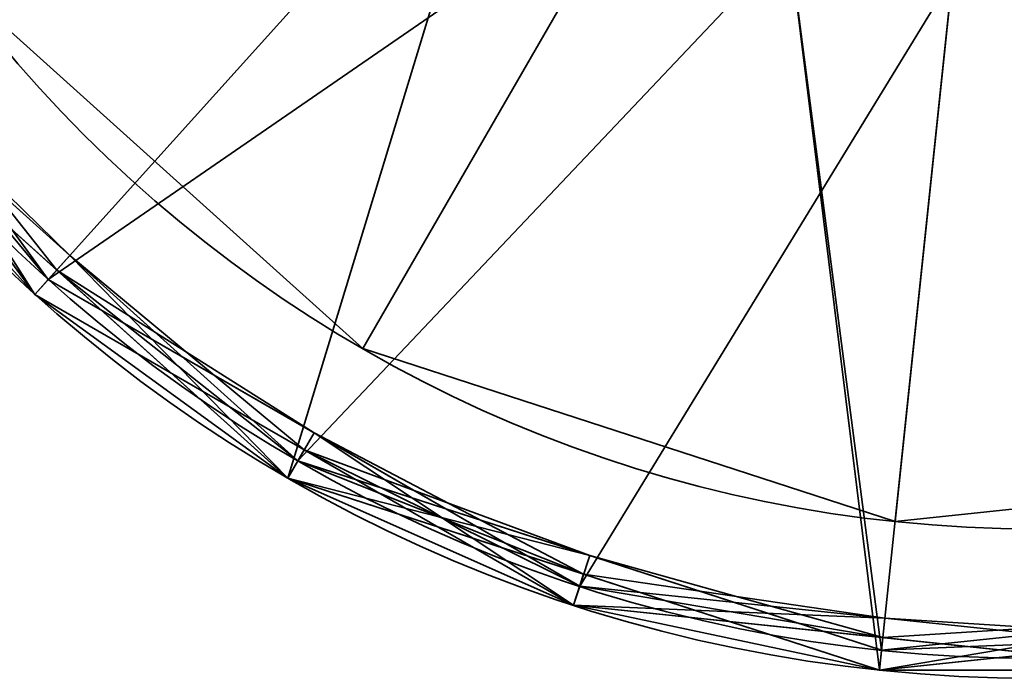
# Model space of a CAD drawing. Header units: millimetres. Extents: x -603 to 3703, y -115 to 193.
# Tile 586 of 656: x 3525.9 to 3530.84, y -50.41 to -47.11. Entities that reach past the tile are written whole.
import ezdxf

# ---------------------------------------------------------------- set-up
doc = ezdxf.new("R2010")
doc.units = ezdxf.units.MM
doc.layers.add('151', color=7, linetype='Continuous', true_color=0xffffff)

# ---------------------------------------------------------------- blocks, each defined once
blk = doc.blocks.new('UG_SURFACE_138')
at = {"layer": '151', "color": 253, "linetype": 'Continuous', "lineweight": 35}
for points in [[(3527.6251, -48.7587, 302.5), (3525.5392, -46.8806, 302.5), (3527.7638, -45.2642, 302.5), (3529, -46.3771, 302.5)], [(3529, -46.3771, 303), (3527.7638, -45.2642, 303), (3525.5392, -46.8806, 303), (3527.6251, -48.7587, 303)], [(3529, -46.3771, 302.5), (3530.582, -46.8911, 302.5), (3530.2944, -49.626, 302.5), (3527.6251, -48.7587, 302.5)], [(3527.6251, -48.7587, 303), (3530.2944, -49.626, 303), (3530.582, -46.8911, 303), (3529, -46.3771, 303)], [(3530.582, -46.8911, 302.5), (3532.2361, -46.7172, 302.5), (3533.0858, -49.3326, 302.5), (3530.2944, -49.626, 302.5)], [(3530.2944, -49.626, 303), (3533.0858, -49.3326, 303), (3532.2361, -46.7172, 303), (3530.582, -46.8911, 303)], [(3525.5392, -46.8806, 303), (3525.5392, -46.8806, 302.5), (3527.6251, -48.7587, 302.5), (3527.6251, -48.7587, 303)], [(3527.6251, -48.7587, 303), (3527.6251, -48.7587, 302.5), (3530.2944, -49.626, 302.5), (3530.2944, -49.626, 303)], [(3530.2944, -49.626, 303), (3530.2944, -49.626, 302.5), (3533.0858, -49.3326, 302.5), (3533.0858, -49.3326, 303)]]:
    blk.add_3dface(points, dxfattribs=at)
blk = doc.blocks.new('UG_SURFACE_139')
at = {"layer": '151', "color": 253, "linetype": 'Continuous', "lineweight": 35}
for points in [[(3527.6251, -48.7587, 350.5), (3525.5392, -46.8806, 350.5), (3527.7638, -45.2642, 350.5), (3529, -46.3771, 350.5)], [(3529, -46.3771, 351), (3527.7638, -45.2642, 351), (3525.5392, -46.8806, 351), (3527.6251, -48.7587, 351)], [(3529, -46.3771, 350.5), (3530.582, -46.8911, 350.5), (3530.2944, -49.626, 350.5), (3527.6251, -48.7587, 350.5)], [(3527.6251, -48.7587, 351), (3530.2944, -49.626, 351), (3530.582, -46.8911, 351), (3529, -46.3771, 351)], [(3530.582, -46.8911, 350.5), (3532.2361, -46.7172, 350.5), (3533.0858, -49.3326, 350.5), (3530.2944, -49.626, 350.5)], [(3530.2944, -49.626, 351), (3533.0858, -49.3326, 351), (3532.2361, -46.7172, 351), (3530.582, -46.8911, 351)], [(3525.5392, -46.8806, 351), (3525.5392, -46.8806, 350.5), (3527.6251, -48.7587, 350.5), (3527.6251, -48.7587, 351)], [(3527.6251, -48.7587, 351), (3527.6251, -48.7587, 350.5), (3530.2944, -49.626, 350.5), (3530.2944, -49.626, 351)], [(3530.2944, -49.626, 351), (3530.2944, -49.626, 350.5), (3533.0858, -49.3326, 350.5), (3533.0858, -49.3326, 351)]]:
    blk.add_3dface(points, dxfattribs=at)
blk = doc.blocks.new('UG_SURFACE_140')
at = {"layer": '151', "color": 252, "linetype": 'Continuous', "lineweight": 35}
for points in [[(3524.9324, -47.3214, 303), (3523.664, -44.4723, 303), (3527, -42.913, 303), (3527.3459, -44.54, 303)], [(3527.3459, -44.54, 350.5), (3527, -42.913, 350.5), (3523.664, -44.4723, 350.5), (3524.9324, -47.3214, 350.5)], [(3527.3459, -44.54, 303), (3528.3234, -45.8856, 303), (3524.9324, -47.3214, 303)], [(3524.9324, -47.3214, 350.5), (3528.3234, -45.8856, 350.5), (3527.3459, -44.54, 350.5)], [(3527.2501, -49.4082, 303), (3524.9324, -47.3214, 303), (3528.3234, -45.8856, 303)], [(3528.3234, -45.8856, 350.5), (3524.9324, -47.3214, 350.5), (3527.2501, -49.4082, 350.5)], [(3528.3234, -45.8856, 303), (3529.7639, -46.7172, 303), (3530.216, -50.3719, 303), (3527.2501, -49.4082, 303)], [(3527.2501, -49.4082, 350.5), (3530.216, -50.3719, 350.5), (3529.7639, -46.7172, 350.5), (3528.3234, -45.8856, 350.5)], [(3533.3176, -50.0459, 303), (3530.216, -50.3719, 303), (3529.7639, -46.7172, 303), (3531.4181, -46.8911, 303)], [(3531.4181, -46.8911, 350.5), (3529.7639, -46.7172, 350.5), (3530.216, -50.3719, 350.5), (3533.3176, -50.0459, 350.5)], [(3524.9324, -47.3214, 350.5), (3524.9324, -47.3214, 303), (3527.2501, -49.4082, 303), (3527.2501, -49.4082, 350.5)], [(3527.2501, -49.4082, 350.5), (3527.2501, -49.4082, 303), (3530.216, -50.3719, 303), (3530.216, -50.3719, 350.5)], [(3530.216, -50.3719, 350.5), (3530.216, -50.3719, 303), (3533.3176, -50.0459, 303), (3533.3176, -50.0459, 350.5)]]:
    blk.add_3dface(points, dxfattribs=at)
blk = doc.blocks.new('UG_SURFACE_141')
at = {"layer": '151', "color": 252, "linetype": 'Continuous', "lineweight": 35}
for points in [[(3526.0484, -48.4123, 276.5), (3524.2398, -45.9229, 276.5), (3523.6001, -42.913, 276.5), (3530.9999, -42.913, 276.5)], [(3530.9999, -42.913, 377), (3523.7617, -44.4516, 377), (3525.0132, -47.2626, 377)], [(3525.0132, -47.2626, 377), (3527.2999, -49.3216, 377), (3530.2265, -50.2725, 377), (3530.9999, -42.913, 377)], [(3531.7736, -50.2725, 276.5), (3528.7132, -49.9508, 276.5), (3526.0484, -48.4123, 276.5), (3530.9999, -42.913, 276.5)], [(3530.2265, -50.2725, 377), (3533.2868, -49.9508, 377), (3535.9516, -48.4123, 377), (3530.9999, -42.913, 377)], [(3523.7617, -44.4516, 302.5), (3525.0132, -47.2626, 302.5), (3527.3459, -44.54, 302.5)], [(3525.0132, -47.2626, 302.5), (3528.3234, -45.8856, 302.5), (3527.3459, -44.54, 302.5)], [(3526.0484, -48.4123, 351), (3524.2398, -45.9229, 351), (3527.7638, -45.2642, 351), (3529, -46.3771, 351)], [(3529.7639, -46.7172, 302.5), (3528.3234, -45.8856, 302.5), (3525.0132, -47.2626, 302.5), (3527.2999, -49.3216, 302.5)], [(3525.0649, -47.2251, 351.1), (3524.1485, -45.9635, 351.1), (3524.2398, -45.9229, 351), (3526.0484, -48.4123, 351)], [(3525.9814, -48.4866, 280.6), (3524.1485, -45.9635, 280.6), (3524.2398, -45.9229, 280.5), (3525.1441, -47.1676, 280.5)], [(3525.9814, -48.4866, 276.6), (3524.1485, -45.9635, 276.6), (3524.2398, -45.9229, 276.5), (3526.0484, -48.4123, 276.5)], [(3524.9324, -47.3214, 302.4), (3524.1485, -45.9635, 280.6), (3525.9814, -48.4866, 280.6)], [(3524.1485, -45.9635, 276.6), (3525.9814, -48.4866, 276.6), (3524.9324, -47.3214, 280.4)], [(3529, -46.3771, 351), (3530.582, -46.8911, 351), (3528.7132, -49.9508, 351), (3526.0484, -48.4123, 351)], [(3527.2999, -49.3216, 302.5), (3530.2265, -50.2725, 302.5), (3529.7639, -46.7172, 302.5)], [(3530.582, -46.8911, 351), (3532.2361, -46.7172, 351), (3531.7736, -50.2725, 351), (3528.7132, -49.9508, 351)], [(3531.4181, -46.8911, 302.5), (3529.7639, -46.7172, 302.5), (3530.2265, -50.2725, 302.5), (3533.2868, -49.9508, 302.5)], [(3525.1441, -47.1676, 280.5), (3524.9324, -47.3214, 280.4), (3526.0911, -48.3648, 280.4)], [(3525.1441, -47.1676, 280.5), (3526.0484, -48.4123, 280.5), (3525.9814, -48.4866, 280.6)], [(3526.0911, -48.3648, 280.4), (3526.0484, -48.4123, 280.5), (3525.1441, -47.1676, 280.5)], [(3524.9324, -47.3214, 372.9), (3525.0649, -47.2251, 351.1), (3525.9814, -48.4866, 351.1)], [(3524.9324, -47.3214, 376.9), (3525.0649, -47.2251, 373.1), (3525.9814, -48.4866, 373.1)], [(3525.0649, -47.2251, 373.1), (3525.0132, -47.2626, 373), (3526.1567, -48.2921, 373)], [(3526.0484, -48.4123, 351), (3525.9814, -48.4866, 351.1), (3525.0649, -47.2251, 351.1)], [(3526.1567, -48.2921, 373), (3525.9814, -48.4866, 373.1), (3525.0649, -47.2251, 373.1)], [(3526.1567, -48.2921, 373), (3525.0132, -47.2626, 373), (3524.9324, -47.3214, 372.9), (3527.2501, -49.4082, 372.9)], [(3524.9324, -47.3214, 376.9), (3527.2501, -49.4082, 376.9), (3527.2999, -49.3216, 377), (3525.0132, -47.2626, 377)], [(3527.2999, -49.3216, 302.5), (3525.0132, -47.2626, 302.5), (3524.9324, -47.3214, 302.4), (3526.0911, -48.3648, 302.4)], [(3525.9814, -48.4866, 351.1), (3527.2501, -49.4082, 372.9), (3524.9324, -47.3214, 372.9)], [(3527.2501, -49.4082, 376.9), (3524.9324, -47.3214, 376.9), (3525.9814, -48.4866, 373.1)], [(3525.9814, -48.4866, 280.6), (3526.0911, -48.3648, 302.4), (3524.9324, -47.3214, 302.4)], [(3525.9814, -48.4866, 276.6), (3526.0911, -48.3648, 280.4), (3524.9324, -47.3214, 280.4)], [(3527.3318, -49.2663, 373.1), (3525.9814, -48.4866, 373.1), (3526.1567, -48.2921, 373)], [(3527.2501, -49.4082, 372.9), (3527.2999, -49.3216, 373), (3526.1567, -48.2921, 373)], [(3526.1567, -48.2921, 373), (3527.2999, -49.3216, 373), (3527.3318, -49.2663, 373.1)], [(3527.2501, -49.4082, 302.4), (3526.0911, -48.3648, 302.4), (3525.9814, -48.4866, 280.6)], [(3527.2501, -49.4082, 280.4), (3526.0911, -48.3648, 280.4), (3525.9814, -48.4866, 276.6)], [(3527.3809, -49.1816, 280.5), (3526.0484, -48.4123, 280.5), (3526.0911, -48.3648, 280.4)], [(3526.0911, -48.3648, 302.4), (3527.2501, -49.4082, 302.4), (3527.2999, -49.3216, 302.5)], [(3526.0911, -48.3648, 280.4), (3527.2501, -49.4082, 280.4), (3527.3809, -49.1816, 280.5)], [(3527.3318, -49.2663, 351.1), (3525.9814, -48.4866, 351.1), (3526.0484, -48.4123, 351), (3528.7132, -49.9508, 351)], [(3528.6825, -50.0459, 280.6), (3525.9814, -48.4866, 280.6), (3526.0484, -48.4123, 280.5), (3527.3809, -49.1816, 280.5)], [(3528.6825, -50.0459, 276.6), (3525.9814, -48.4866, 276.6), (3526.0484, -48.4123, 276.5), (3528.7132, -49.9508, 276.5)], [(3525.9814, -48.4866, 351.1), (3527.3318, -49.2663, 351.1), (3527.2501, -49.4082, 372.9)], [(3525.9814, -48.4866, 373.1), (3527.3318, -49.2663, 373.1), (3527.2501, -49.4082, 376.9)], [(3527.2501, -49.4082, 302.4), (3525.9814, -48.4866, 280.6), (3528.6825, -50.0459, 280.6)], [(3525.9814, -48.4866, 276.6), (3528.6825, -50.0459, 276.6), (3527.2501, -49.4082, 280.4)], [(3527.3809, -49.1816, 280.5), (3527.2501, -49.4082, 280.4), (3528.733, -49.8901, 280.4)], [(3527.3809, -49.1816, 280.5), (3528.7132, -49.9508, 280.5), (3528.6825, -50.0459, 280.6)], [(3528.733, -49.8901, 280.4), (3528.7132, -49.9508, 280.5), (3527.3809, -49.1816, 280.5)], [(3527.2501, -49.4082, 372.9), (3527.3318, -49.2663, 351.1), (3528.6825, -50.0459, 351.1)], [(3527.2501, -49.4082, 376.9), (3527.3318, -49.2663, 373.1), (3528.6825, -50.0459, 373.1)], [(3527.3318, -49.2663, 373.1), (3527.2999, -49.3216, 373), (3528.7633, -49.797, 373)], [(3528.7132, -49.9508, 351), (3528.6825, -50.0459, 351.1), (3527.3318, -49.2663, 351.1)], [(3528.7633, -49.797, 373), (3528.6825, -50.0459, 373.1), (3527.3318, -49.2663, 373.1)], [(3528.7633, -49.797, 373), (3527.2999, -49.3216, 373), (3527.2501, -49.4082, 372.9)], [(3527.2501, -49.4082, 376.9), (3530.216, -50.3719, 376.9), (3530.2265, -50.2725, 377), (3527.2999, -49.3216, 377)], [(3527.2999, -49.3216, 302.5), (3527.2501, -49.4082, 302.4), (3528.733, -49.8901, 302.4)], [(3528.733, -49.8901, 302.4), (3530.216, -50.3719, 302.4), (3530.2265, -50.2725, 302.5), (3527.2999, -49.3216, 302.5)], [(3528.6825, -50.0459, 351.1), (3530.216, -50.3719, 372.9), (3527.2501, -49.4082, 372.9)], [(3527.2501, -49.4082, 372.9), (3530.216, -50.3719, 372.9), (3530.2265, -50.2725, 373), (3528.7633, -49.797, 373)], [(3528.6825, -50.0459, 373.1), (3530.216, -50.3719, 376.9), (3527.2501, -49.4082, 376.9)], [(3528.6825, -50.0459, 280.6), (3528.733, -49.8901, 302.4), (3527.2501, -49.4082, 302.4)], [(3528.6825, -50.0459, 276.6), (3528.733, -49.8901, 280.4), (3527.2501, -49.4082, 280.4)], [(3530.2331, -50.2089, 373.1), (3528.6825, -50.0459, 373.1), (3528.7633, -49.797, 373)], [(3528.7633, -49.797, 373), (3530.2265, -50.2725, 373), (3530.2331, -50.2089, 373.1)], [(3530.216, -50.3719, 302.4), (3528.733, -49.8901, 302.4), (3528.6825, -50.0459, 280.6)], [(3530.216, -50.3719, 280.4), (3528.733, -49.8901, 280.4), (3528.6825, -50.0459, 276.6)], [(3530.2434, -50.1116, 280.5), (3528.7132, -49.9508, 280.5), (3528.733, -49.8901, 280.4)], [(3528.733, -49.8901, 280.4), (3530.216, -50.3719, 280.4), (3530.2434, -50.1116, 280.5)], [(3530.2331, -50.2089, 351.1), (3528.6825, -50.0459, 351.1), (3528.7132, -49.9508, 351)], [(3528.6825, -50.0459, 280.6), (3528.7132, -49.9508, 280.5), (3530.2434, -50.1116, 280.5)], [(3531.7841, -50.3719, 276.6), (3528.6825, -50.0459, 276.6), (3528.7132, -49.9508, 276.5), (3531.7736, -50.2725, 276.5)], [(3528.7132, -49.9508, 351), (3531.7736, -50.2725, 351), (3531.7841, -50.3719, 351.1), (3530.2331, -50.2089, 351.1)], [(3530.216, -50.3719, 372.9), (3533.3176, -50.0459, 372.9), (3533.2868, -49.9508, 373), (3531.7566, -50.1116, 373)], [(3530.216, -50.3719, 376.9), (3533.3176, -50.0459, 376.9), (3533.2868, -49.9508, 377), (3530.2265, -50.2725, 377)], [(3531.7669, -50.2089, 302.4), (3533.3176, -50.0459, 302.4), (3533.2868, -49.9508, 302.5), (3530.2265, -50.2725, 302.5)], [(3528.6825, -50.0459, 351.1), (3530.2331, -50.2089, 351.1), (3530.216, -50.3719, 372.9)], [(3528.6825, -50.0459, 373.1), (3530.2331, -50.2089, 373.1), (3530.216, -50.3719, 376.9)], [(3530.216, -50.3719, 302.4), (3528.6825, -50.0459, 280.6), (3531.7841, -50.3719, 280.6)], [(3530.2434, -50.1116, 280.5), (3531.7736, -50.2725, 280.5), (3531.7841, -50.3719, 280.6), (3528.6825, -50.0459, 280.6)], [(3530.216, -50.3719, 280.4), (3528.6825, -50.0459, 276.6), (3531.7841, -50.3719, 276.6)], [(3531.7841, -50.3719, 351.1), (3533.3176, -50.0459, 372.9), (3530.216, -50.3719, 372.9)], [(3531.7841, -50.3719, 373.1), (3533.3176, -50.0459, 376.9), (3530.216, -50.3719, 376.9)], [(3531.7566, -50.1116, 373), (3530.2265, -50.2725, 373), (3530.216, -50.3719, 372.9)], [(3530.2434, -50.1116, 280.5), (3530.216, -50.3719, 280.4), (3531.7669, -50.2089, 280.4)], [(3530.2331, -50.2089, 373.1), (3530.2265, -50.2725, 373), (3531.7566, -50.1116, 373)], [(3531.7566, -50.1116, 373), (3531.7841, -50.3719, 373.1), (3530.2331, -50.2089, 373.1)], [(3531.7669, -50.2089, 280.4), (3531.7736, -50.2725, 280.5), (3530.2434, -50.1116, 280.5)], [(3530.216, -50.3719, 372.9), (3530.2331, -50.2089, 351.1), (3531.7841, -50.3719, 351.1)], [(3530.216, -50.3719, 376.9), (3530.2331, -50.2089, 373.1), (3531.7841, -50.3719, 373.1)], [(3530.2265, -50.2725, 302.5), (3530.216, -50.3719, 302.4), (3531.7669, -50.2089, 302.4)], [(3531.7841, -50.3719, 280.6), (3531.7669, -50.2089, 302.4), (3530.216, -50.3719, 302.4)], [(3531.7841, -50.3719, 276.6), (3531.7669, -50.2089, 280.4), (3530.216, -50.3719, 280.4)]]:
    blk.add_3dface(points, dxfattribs=at)
blk = doc.blocks.new('UG_SURFACE_142')
at = {"layer": '151', "color": 253, "linetype": 'Continuous', "lineweight": 35}
for points in [[(3527.6251, -48.7587, 1487.5), (3525.5392, -46.8806, 1487.5), (3527.7638, -45.2642, 1487.5), (3529, -46.3771, 1487.5)], [(3529, -46.3771, 1488), (3527.7638, -45.2642, 1488), (3525.5392, -46.8806, 1488), (3527.6251, -48.7587, 1488)], [(3529, -46.3771, 1487.5), (3530.582, -46.8911, 1487.5), (3530.2944, -49.626, 1487.5), (3527.6251, -48.7587, 1487.5)], [(3527.6251, -48.7587, 1488), (3530.2944, -49.626, 1488), (3530.582, -46.8911, 1488), (3529, -46.3771, 1488)], [(3530.582, -46.8911, 1487.5), (3532.2361, -46.7172, 1487.5), (3533.0858, -49.3326, 1487.5), (3530.2944, -49.626, 1487.5)], [(3530.2944, -49.626, 1488), (3533.0858, -49.3326, 1488), (3532.2361, -46.7172, 1488), (3530.582, -46.8911, 1488)], [(3525.5392, -46.8806, 1488), (3525.5392, -46.8806, 1487.5), (3527.6251, -48.7587, 1487.5), (3527.6251, -48.7587, 1488)], [(3527.6251, -48.7587, 1488), (3527.6251, -48.7587, 1487.5), (3530.2944, -49.626, 1487.5), (3530.2944, -49.626, 1488)], [(3530.2944, -49.626, 1488), (3530.2944, -49.626, 1487.5), (3533.0858, -49.3326, 1487.5), (3533.0858, -49.3326, 1488)]]:
    blk.add_3dface(points, dxfattribs=at)
blk = doc.blocks.new('UG_SURFACE_143')
at = {"layer": '151', "color": 253, "linetype": 'Continuous', "lineweight": 35}
for points in [[(3527.6251, -48.7587, 1535.5), (3525.5392, -46.8806, 1535.5), (3527.7638, -45.2642, 1535.5), (3529, -46.3771, 1535.5)], [(3529, -46.3771, 1536), (3527.7638, -45.2642, 1536), (3525.5392, -46.8806, 1536), (3527.6251, -48.7587, 1536)], [(3529, -46.3771, 1535.5), (3530.582, -46.8911, 1535.5), (3530.2944, -49.626, 1535.5), (3527.6251, -48.7587, 1535.5)], [(3527.6251, -48.7587, 1536), (3530.2944, -49.626, 1536), (3530.582, -46.8911, 1536), (3529, -46.3771, 1536)], [(3530.582, -46.8911, 1535.5), (3532.2361, -46.7172, 1535.5), (3533.0858, -49.3326, 1535.5), (3530.2944, -49.626, 1535.5)], [(3530.2944, -49.626, 1536), (3533.0858, -49.3326, 1536), (3532.2361, -46.7172, 1536), (3530.582, -46.8911, 1536)], [(3525.5392, -46.8806, 1536), (3525.5392, -46.8806, 1535.5), (3527.6251, -48.7587, 1535.5), (3527.6251, -48.7587, 1536)], [(3527.6251, -48.7587, 1536), (3527.6251, -48.7587, 1535.5), (3530.2944, -49.626, 1535.5), (3530.2944, -49.626, 1536)], [(3530.2944, -49.626, 1536), (3530.2944, -49.626, 1535.5), (3533.0858, -49.3326, 1535.5), (3533.0858, -49.3326, 1536)]]:
    blk.add_3dface(points, dxfattribs=at)
blk = doc.blocks.new('UG_SURFACE_144')
at = {"layer": '151', "color": 252, "linetype": 'Continuous', "lineweight": 35}
for points in [[(3524.9324, -47.3214, 1488), (3523.664, -44.4723, 1488), (3527, -42.913, 1488), (3527.3459, -44.54, 1488)], [(3527.3459, -44.54, 1535.5), (3527, -42.913, 1535.5), (3523.664, -44.4723, 1535.5), (3524.9324, -47.3214, 1535.5)], [(3527.3459, -44.54, 1488), (3528.3234, -45.8856, 1488), (3524.9324, -47.3214, 1488)], [(3524.9324, -47.3214, 1535.5), (3528.3234, -45.8856, 1535.5), (3527.3459, -44.54, 1535.5)], [(3527.2501, -49.4082, 1488), (3524.9324, -47.3214, 1488), (3528.3234, -45.8856, 1488)], [(3528.3234, -45.8856, 1535.5), (3524.9324, -47.3214, 1535.5), (3527.2501, -49.4082, 1535.5)], [(3528.3234, -45.8856, 1488), (3529.7639, -46.7172, 1488), (3530.216, -50.3719, 1488), (3527.2501, -49.4082, 1488)], [(3527.2501, -49.4082, 1535.5), (3530.216, -50.3719, 1535.5), (3529.7639, -46.7172, 1535.5), (3528.3234, -45.8856, 1535.5)], [(3533.3176, -50.0459, 1488), (3530.216, -50.3719, 1488), (3529.7639, -46.7172, 1488), (3531.4181, -46.8911, 1488)], [(3531.4181, -46.8911, 1535.5), (3529.7639, -46.7172, 1535.5), (3530.216, -50.3719, 1535.5), (3533.3176, -50.0459, 1535.5)], [(3524.9324, -47.3214, 1535.5), (3524.9324, -47.3214, 1488), (3527.2501, -49.4082, 1488), (3527.2501, -49.4082, 1535.5)], [(3527.2501, -49.4082, 1535.5), (3527.2501, -49.4082, 1488), (3530.216, -50.3719, 1488), (3530.216, -50.3719, 1535.5)], [(3530.216, -50.3719, 1535.5), (3530.216, -50.3719, 1488), (3533.3176, -50.0459, 1488), (3533.3176, -50.0459, 1535.5)]]:
    blk.add_3dface(points, dxfattribs=at)
blk = doc.blocks.new('UG_SURFACE_145')
at = {"layer": '151', "color": 253, "linetype": 'Continuous', "lineweight": 35}
for points in [[(3527.6251, -48.7587, 1737.5), (3525.5392, -46.8806, 1737.5), (3527.7638, -45.2642, 1737.5), (3529, -46.3771, 1737.5)], [(3529, -46.3771, 1738), (3527.7638, -45.2642, 1738), (3525.5392, -46.8806, 1738), (3527.6251, -48.7587, 1738)], [(3529, -46.3771, 1737.5), (3530.582, -46.8911, 1737.5), (3530.2944, -49.626, 1737.5), (3527.6251, -48.7587, 1737.5)], [(3527.6251, -48.7587, 1738), (3530.2944, -49.626, 1738), (3530.582, -46.8911, 1738), (3529, -46.3771, 1738)], [(3530.582, -46.8911, 1737.5), (3532.2361, -46.7172, 1737.5), (3533.0858, -49.3326, 1737.5), (3530.2944, -49.626, 1737.5)], [(3530.2944, -49.626, 1738), (3533.0858, -49.3326, 1738), (3532.2361, -46.7172, 1738), (3530.582, -46.8911, 1738)], [(3525.5392, -46.8806, 1738), (3525.5392, -46.8806, 1737.5), (3527.6251, -48.7587, 1737.5), (3527.6251, -48.7587, 1738)], [(3527.6251, -48.7587, 1738), (3527.6251, -48.7587, 1737.5), (3530.2944, -49.626, 1737.5), (3530.2944, -49.626, 1738)], [(3530.2944, -49.626, 1738), (3530.2944, -49.626, 1737.5), (3533.0858, -49.3326, 1737.5), (3533.0858, -49.3326, 1738)]]:
    blk.add_3dface(points, dxfattribs=at)
blk = doc.blocks.new('UG_SURFACE_146')
at = {"layer": '151', "color": 253, "linetype": 'Continuous', "lineweight": 35}
for points in [[(3527.6251, -48.7587, 1785.5), (3525.5392, -46.8806, 1785.5), (3527.7638, -45.2642, 1785.5), (3529, -46.3771, 1785.5)], [(3529, -46.3771, 1786), (3527.7638, -45.2642, 1786), (3525.5392, -46.8806, 1786), (3527.6251, -48.7587, 1786)], [(3529, -46.3771, 1785.5), (3530.582, -46.8911, 1785.5), (3530.2944, -49.626, 1785.5), (3527.6251, -48.7587, 1785.5)], [(3527.6251, -48.7587, 1786), (3530.2944, -49.626, 1786), (3530.582, -46.8911, 1786), (3529, -46.3771, 1786)], [(3530.582, -46.8911, 1785.5), (3532.2361, -46.7172, 1785.5), (3533.0858, -49.3326, 1785.5), (3530.2944, -49.626, 1785.5)], [(3530.2944, -49.626, 1786), (3533.0858, -49.3326, 1786), (3532.2361, -46.7172, 1786), (3530.582, -46.8911, 1786)], [(3525.5392, -46.8806, 1786), (3525.5392, -46.8806, 1785.5), (3527.6251, -48.7587, 1785.5), (3527.6251, -48.7587, 1786)], [(3527.6251, -48.7587, 1786), (3527.6251, -48.7587, 1785.5), (3530.2944, -49.626, 1785.5), (3530.2944, -49.626, 1786)], [(3530.2944, -49.626, 1786), (3530.2944, -49.626, 1785.5), (3533.0858, -49.3326, 1785.5), (3533.0858, -49.3326, 1786)]]:
    blk.add_3dface(points, dxfattribs=at)
blk = doc.blocks.new('UG_SURFACE_147')
at = {"layer": '151', "color": 252, "linetype": 'Continuous', "lineweight": 35}
for points in [[(3524.9324, -47.3214, 1738), (3523.664, -44.4723, 1738), (3527, -42.913, 1738), (3527.3459, -44.54, 1738)], [(3527.3459, -44.54, 1785.5), (3527, -42.913, 1785.5), (3523.664, -44.4723, 1785.5), (3524.9324, -47.3214, 1785.5)], [(3527.3459, -44.54, 1738), (3528.3234, -45.8856, 1738), (3524.9324, -47.3214, 1738)], [(3524.9324, -47.3214, 1785.5), (3528.3234, -45.8856, 1785.5), (3527.3459, -44.54, 1785.5)], [(3527.2501, -49.4082, 1738), (3524.9324, -47.3214, 1738), (3528.3234, -45.8856, 1738)], [(3528.3234, -45.8856, 1785.5), (3524.9324, -47.3214, 1785.5), (3527.2501, -49.4082, 1785.5)], [(3528.3234, -45.8856, 1738), (3529.7639, -46.7172, 1738), (3530.216, -50.3719, 1738), (3527.2501, -49.4082, 1738)], [(3527.2501, -49.4082, 1785.5), (3530.216, -50.3719, 1785.5), (3529.7639, -46.7172, 1785.5), (3528.3234, -45.8856, 1785.5)], [(3533.3176, -50.0459, 1738), (3530.216, -50.3719, 1738), (3529.7639, -46.7172, 1738), (3531.4181, -46.8911, 1738)], [(3531.4181, -46.8911, 1785.5), (3529.7639, -46.7172, 1785.5), (3530.216, -50.3719, 1785.5), (3533.3176, -50.0459, 1785.5)], [(3524.9324, -47.3214, 1785.5), (3524.9324, -47.3214, 1738), (3527.2501, -49.4082, 1738), (3527.2501, -49.4082, 1785.5)], [(3527.2501, -49.4082, 1785.5), (3527.2501, -49.4082, 1738), (3530.216, -50.3719, 1738), (3530.216, -50.3719, 1785.5)], [(3530.216, -50.3719, 1785.5), (3530.216, -50.3719, 1738), (3533.3176, -50.0459, 1738), (3533.3176, -50.0459, 1785.5)]]:
    blk.add_3dface(points, dxfattribs=at)
blk = doc.blocks.new('UG_SURFACE_148')
at = {"layer": '151', "color": 252, "linetype": 'Continuous', "lineweight": 35}
for points in [[(3526.0484, -48.4123, 1711.5), (3524.2398, -45.9229, 1711.5), (3523.6001, -42.913, 1711.5), (3530.9999, -42.913, 1711.5)], [(3530.9999, -42.913, 1812), (3523.7617, -44.4516, 1812), (3525.0132, -47.2626, 1812)], [(3525.0132, -47.2626, 1812), (3527.2999, -49.3216, 1812), (3530.2265, -50.2725, 1812), (3530.9999, -42.913, 1812)], [(3531.7736, -50.2725, 1711.5), (3528.7132, -49.9508, 1711.5), (3526.0484, -48.4123, 1711.5), (3530.9999, -42.913, 1711.5)], [(3530.2265, -50.2725, 1812), (3533.2868, -49.9508, 1812), (3535.9516, -48.4123, 1812), (3530.9999, -42.913, 1812)], [(3523.7617, -44.4516, 1737.5), (3525.0132, -47.2626, 1737.5), (3527.3459, -44.54, 1737.5)], [(3525.0132, -47.2626, 1737.5), (3528.3234, -45.8856, 1737.5), (3527.3459, -44.54, 1737.5)], [(3526.0484, -48.4123, 1786), (3524.2398, -45.9229, 1786), (3527.7638, -45.2642, 1786), (3529, -46.3771, 1786)], [(3529.7639, -46.7172, 1737.5), (3528.3234, -45.8856, 1737.5), (3525.0132, -47.2626, 1737.5), (3527.2999, -49.3216, 1737.5)], [(3525.0649, -47.2251, 1786.1), (3524.1485, -45.9635, 1786.1), (3524.2398, -45.9229, 1786), (3526.0484, -48.4123, 1786)], [(3525.9814, -48.4866, 1715.6), (3524.1485, -45.9635, 1715.6), (3524.2398, -45.9229, 1715.5), (3525.1441, -47.1676, 1715.5)], [(3525.9814, -48.4866, 1711.5999), (3524.1485, -45.9635, 1711.5999), (3524.2398, -45.9229, 1711.5), (3526.0484, -48.4123, 1711.5)], [(3524.1485, -45.9635, 1715.6), (3525.9814, -48.4866, 1715.6), (3524.9324, -47.3214, 1737.4001)], [(3524.1485, -45.9635, 1711.5999), (3525.9814, -48.4866, 1711.5999), (3524.9324, -47.3214, 1715.4)], [(3529, -46.3771, 1786), (3530.582, -46.8911, 1786), (3528.7132, -49.9508, 1786), (3526.0484, -48.4123, 1786)], [(3527.2999, -49.3216, 1737.5), (3530.2265, -50.2725, 1737.5), (3529.7639, -46.7172, 1737.5)], [(3530.582, -46.8911, 1786), (3532.2361, -46.7172, 1786), (3531.7736, -50.2725, 1786), (3528.7132, -49.9508, 1786)], [(3531.4181, -46.8911, 1737.5), (3529.7639, -46.7172, 1737.5), (3530.2265, -50.2725, 1737.5), (3533.2868, -49.9508, 1737.5)], [(3525.1441, -47.1676, 1715.5), (3524.9324, -47.3214, 1715.4), (3526.0911, -48.3648, 1715.4)], [(3525.1441, -47.1676, 1715.5), (3526.0484, -48.4123, 1715.5), (3525.9814, -48.4866, 1715.6)], [(3526.0911, -48.3648, 1715.4), (3526.0484, -48.4123, 1715.5), (3525.1441, -47.1676, 1715.5)], [(3524.9324, -47.3214, 1807.9), (3525.0649, -47.2251, 1786.1), (3525.9814, -48.4866, 1786.1)], [(3524.9324, -47.3214, 1811.9), (3525.0649, -47.2251, 1808.1), (3525.9814, -48.4866, 1808.1)], [(3525.0649, -47.2251, 1808.1), (3525.0132, -47.2626, 1808), (3526.1567, -48.2921, 1808)], [(3526.0484, -48.4123, 1786), (3525.9814, -48.4866, 1786.1), (3525.0649, -47.2251, 1786.1)], [(3526.1567, -48.2921, 1808), (3525.9814, -48.4866, 1808.1), (3525.0649, -47.2251, 1808.1)], [(3526.1567, -48.2921, 1808), (3525.0132, -47.2626, 1808), (3524.9324, -47.3214, 1807.9), (3527.2501, -49.4082, 1807.9)], [(3524.9324, -47.3214, 1811.9), (3527.2501, -49.4082, 1811.9), (3527.2999, -49.3216, 1812), (3525.0132, -47.2626, 1812)], [(3527.2999, -49.3216, 1737.5), (3525.0132, -47.2626, 1737.5), (3524.9324, -47.3214, 1737.4001), (3526.0911, -48.3648, 1737.4001)], [(3525.9814, -48.4866, 1786.1), (3527.2501, -49.4082, 1807.9), (3524.9324, -47.3214, 1807.9)], [(3527.2501, -49.4082, 1811.9), (3524.9324, -47.3214, 1811.9), (3525.9814, -48.4866, 1808.1)], [(3525.9814, -48.4866, 1715.6), (3526.0911, -48.3648, 1737.4001), (3524.9324, -47.3214, 1737.4001)], [(3525.9814, -48.4866, 1711.5999), (3526.0911, -48.3648, 1715.4), (3524.9324, -47.3214, 1715.4)], [(3527.3318, -49.2663, 1808.1), (3525.9814, -48.4866, 1808.1), (3526.1567, -48.2921, 1808)], [(3527.2501, -49.4082, 1807.9), (3527.2999, -49.3216, 1808), (3526.1567, -48.2921, 1808)], [(3526.1567, -48.2921, 1808), (3527.2999, -49.3216, 1808), (3527.3318, -49.2663, 1808.1)], [(3527.2501, -49.4082, 1737.4001), (3526.0911, -48.3648, 1737.4001), (3525.9814, -48.4866, 1715.6)], [(3527.2501, -49.4082, 1715.4), (3526.0911, -48.3648, 1715.4), (3525.9814, -48.4866, 1711.5999)], [(3527.3809, -49.1816, 1715.5), (3526.0484, -48.4123, 1715.5), (3526.0911, -48.3648, 1715.4)], [(3526.0911, -48.3648, 1737.4001), (3527.2501, -49.4082, 1737.4001), (3527.2999, -49.3216, 1737.5)], [(3526.0911, -48.3648, 1715.4), (3527.2501, -49.4082, 1715.4), (3527.3809, -49.1816, 1715.5)], [(3527.3318, -49.2663, 1786.1), (3525.9814, -48.4866, 1786.1), (3526.0484, -48.4123, 1786), (3528.7132, -49.9508, 1786)], [(3528.6825, -50.0459, 1715.6), (3525.9814, -48.4866, 1715.6), (3526.0484, -48.4123, 1715.5), (3527.3809, -49.1816, 1715.5)], [(3528.6825, -50.0459, 1711.5999), (3525.9814, -48.4866, 1711.5999), (3526.0484, -48.4123, 1711.5), (3528.7132, -49.9508, 1711.5)], [(3525.9814, -48.4866, 1786.1), (3527.3318, -49.2663, 1786.1), (3527.2501, -49.4082, 1807.9)], [(3525.9814, -48.4866, 1808.1), (3527.3318, -49.2663, 1808.1), (3527.2501, -49.4082, 1811.9)], [(3525.9814, -48.4866, 1715.6), (3528.6825, -50.0459, 1715.6), (3527.2501, -49.4082, 1737.4001)], [(3525.9814, -48.4866, 1711.5999), (3528.6825, -50.0459, 1711.5999), (3527.2501, -49.4082, 1715.4)], [(3527.3809, -49.1816, 1715.5), (3527.2501, -49.4082, 1715.4), (3528.733, -49.8901, 1715.4)], [(3527.3809, -49.1816, 1715.5), (3528.7132, -49.9508, 1715.5), (3528.6825, -50.0459, 1715.6)], [(3528.733, -49.8901, 1715.4), (3528.7132, -49.9508, 1715.5), (3527.3809, -49.1816, 1715.5)], [(3527.2501, -49.4082, 1807.9), (3527.3318, -49.2663, 1786.1), (3528.6825, -50.0459, 1786.1)], [(3527.2501, -49.4082, 1811.9), (3527.3318, -49.2663, 1808.1), (3528.6825, -50.0459, 1808.1)], [(3527.3318, -49.2663, 1808.1), (3527.2999, -49.3216, 1808), (3528.7633, -49.797, 1808)], [(3528.7132, -49.9508, 1786), (3528.6825, -50.0459, 1786.1), (3527.3318, -49.2663, 1786.1)], [(3528.7633, -49.797, 1808), (3528.6825, -50.0459, 1808.1), (3527.3318, -49.2663, 1808.1)], [(3528.7633, -49.797, 1808), (3527.2999, -49.3216, 1808), (3527.2501, -49.4082, 1807.9)], [(3527.2501, -49.4082, 1811.9), (3530.216, -50.3719, 1811.9), (3530.2265, -50.2725, 1812), (3527.2999, -49.3216, 1812)], [(3527.2999, -49.3216, 1737.5), (3527.2501, -49.4082, 1737.4001), (3528.733, -49.8901, 1737.4001)], [(3528.733, -49.8901, 1737.4001), (3530.216, -50.3719, 1737.4001), (3530.2265, -50.2725, 1737.5), (3527.2999, -49.3216, 1737.5)], [(3528.6825, -50.0459, 1786.1), (3530.216, -50.3719, 1807.9), (3527.2501, -49.4082, 1807.9)], [(3527.2501, -49.4082, 1807.9), (3530.216, -50.3719, 1807.9), (3530.2265, -50.2725, 1808), (3528.7633, -49.797, 1808)], [(3528.6825, -50.0459, 1808.1), (3530.216, -50.3719, 1811.9), (3527.2501, -49.4082, 1811.9)], [(3528.6825, -50.0459, 1715.6), (3528.733, -49.8901, 1737.4001), (3527.2501, -49.4082, 1737.4001)], [(3528.6825, -50.0459, 1711.5999), (3528.733, -49.8901, 1715.4), (3527.2501, -49.4082, 1715.4)], [(3530.2331, -50.2089, 1808.1), (3528.6825, -50.0459, 1808.1), (3528.7633, -49.797, 1808)], [(3528.7633, -49.797, 1808), (3530.2265, -50.2725, 1808), (3530.2331, -50.2089, 1808.1)], [(3530.216, -50.3719, 1737.4001), (3528.733, -49.8901, 1737.4001), (3528.6825, -50.0459, 1715.6)], [(3530.216, -50.3719, 1715.4), (3528.733, -49.8901, 1715.4), (3528.6825, -50.0459, 1711.5999)], [(3530.2434, -50.1116, 1715.5), (3528.7132, -49.9508, 1715.5), (3528.733, -49.8901, 1715.4)], [(3528.733, -49.8901, 1715.4), (3530.216, -50.3719, 1715.4), (3530.2434, -50.1116, 1715.5)], [(3530.2331, -50.2089, 1786.1), (3528.6825, -50.0459, 1786.1), (3528.7132, -49.9508, 1786)], [(3528.6825, -50.0459, 1715.6), (3528.7132, -49.9508, 1715.5), (3530.2434, -50.1116, 1715.5)], [(3531.7841, -50.3719, 1711.5999), (3528.6825, -50.0459, 1711.5999), (3528.7132, -49.9508, 1711.5), (3531.7736, -50.2725, 1711.5)], [(3528.7132, -49.9508, 1786), (3531.7736, -50.2725, 1786), (3531.7841, -50.3719, 1786.1), (3530.2331, -50.2089, 1786.1)], [(3530.216, -50.3719, 1807.9), (3533.3176, -50.0459, 1807.9), (3533.2868, -49.9508, 1808), (3531.7566, -50.1116, 1808)], [(3530.216, -50.3719, 1811.9), (3533.3176, -50.0459, 1811.9), (3533.2868, -49.9508, 1812), (3530.2265, -50.2725, 1812)], [(3531.7669, -50.2089, 1737.4001), (3533.3176, -50.0459, 1737.4001), (3533.2868, -49.9508, 1737.5), (3530.2265, -50.2725, 1737.5)], [(3528.6825, -50.0459, 1786.1), (3530.2331, -50.2089, 1786.1), (3530.216, -50.3719, 1807.9)], [(3528.6825, -50.0459, 1808.1), (3530.2331, -50.2089, 1808.1), (3530.216, -50.3719, 1811.9)], [(3530.216, -50.3719, 1737.4001), (3528.6825, -50.0459, 1715.6), (3531.7841, -50.3719, 1715.6)], [(3530.2434, -50.1116, 1715.5), (3531.7736, -50.2725, 1715.5), (3531.7841, -50.3719, 1715.6), (3528.6825, -50.0459, 1715.6)], [(3530.216, -50.3719, 1715.4), (3528.6825, -50.0459, 1711.5999), (3531.7841, -50.3719, 1711.5999)], [(3531.7841, -50.3719, 1786.1), (3533.3176, -50.0459, 1807.9), (3530.216, -50.3719, 1807.9)], [(3531.7841, -50.3719, 1808.1), (3533.3176, -50.0459, 1811.9), (3530.216, -50.3719, 1811.9)], [(3531.7566, -50.1116, 1808), (3530.2265, -50.2725, 1808), (3530.216, -50.3719, 1807.9)], [(3530.2434, -50.1116, 1715.5), (3530.216, -50.3719, 1715.4), (3531.7669, -50.2089, 1715.4)], [(3530.2331, -50.2089, 1808.1), (3530.2265, -50.2725, 1808), (3531.7566, -50.1116, 1808)], [(3531.7566, -50.1116, 1808), (3531.7841, -50.3719, 1808.1), (3530.2331, -50.2089, 1808.1)], [(3531.7669, -50.2089, 1715.4), (3531.7736, -50.2725, 1715.5), (3530.2434, -50.1116, 1715.5)], [(3530.216, -50.3719, 1807.9), (3530.2331, -50.2089, 1786.1), (3531.7841, -50.3719, 1786.1)], [(3530.216, -50.3719, 1811.9), (3530.2331, -50.2089, 1808.1), (3531.7841, -50.3719, 1808.1)], [(3530.2265, -50.2725, 1737.5), (3530.216, -50.3719, 1737.4001), (3531.7669, -50.2089, 1737.4001)], [(3531.7841, -50.3719, 1715.6), (3531.7669, -50.2089, 1737.4001), (3530.216, -50.3719, 1737.4001)], [(3531.7841, -50.3719, 1711.5999), (3531.7669, -50.2089, 1715.4), (3530.216, -50.3719, 1715.4)]]:
    blk.add_3dface(points, dxfattribs=at)
blk = doc.blocks.new('UG_SURFACE_149')
at = {"layer": '151', "color": 252, "linetype": 'Continuous', "lineweight": 35}
for points in [[(3526.0484, -48.4123, 1461.5), (3524.2398, -45.9229, 1461.5), (3523.6001, -42.913, 1461.5), (3530.9999, -42.913, 1461.5)], [(3530.9999, -42.913, 1562), (3523.7617, -44.4516, 1562), (3525.0132, -47.2626, 1562)], [(3525.0132, -47.2626, 1562), (3527.2999, -49.3216, 1562), (3530.2265, -50.2725, 1562), (3530.9999, -42.913, 1562)], [(3531.7736, -50.2725, 1461.5), (3528.7132, -49.9508, 1461.5), (3526.0484, -48.4123, 1461.5), (3530.9999, -42.913, 1461.5)], [(3530.2265, -50.2725, 1562), (3533.2868, -49.9508, 1562), (3535.9516, -48.4123, 1562), (3530.9999, -42.913, 1562)], [(3523.7617, -44.4516, 1487.5), (3525.0132, -47.2626, 1487.5), (3527.3459, -44.54, 1487.5)], [(3525.0132, -47.2626, 1487.5), (3528.3234, -45.8856, 1487.5), (3527.3459, -44.54, 1487.5)], [(3526.0484, -48.4123, 1536), (3524.2398, -45.9229, 1536), (3527.7638, -45.2642, 1536), (3529, -46.3771, 1536)], [(3529.7639, -46.7172, 1487.5), (3528.3234, -45.8856, 1487.5), (3525.0132, -47.2626, 1487.5), (3527.2999, -49.3216, 1487.5)], [(3525.0649, -47.2251, 1536.1), (3524.1485, -45.9635, 1536.1), (3524.2398, -45.9229, 1536), (3526.0484, -48.4123, 1536)], [(3525.9814, -48.4866, 1465.6), (3524.1485, -45.9635, 1465.6), (3524.2398, -45.9229, 1465.5), (3525.1441, -47.1676, 1465.5)], [(3525.9814, -48.4866, 1461.5999), (3524.1485, -45.9635, 1461.5999), (3524.2398, -45.9229, 1461.5), (3526.0484, -48.4123, 1461.5)], [(3524.9324, -47.3214, 1487.4001), (3524.1485, -45.9635, 1465.6), (3525.9814, -48.4866, 1465.6)], [(3524.9324, -47.3214, 1465.4), (3524.1485, -45.9635, 1461.5999), (3525.9814, -48.4866, 1461.5999)], [(3529, -46.3771, 1536), (3530.582, -46.8911, 1536), (3528.7132, -49.9508, 1536), (3526.0484, -48.4123, 1536)], [(3527.2999, -49.3216, 1487.5), (3530.2265, -50.2725, 1487.5), (3529.7639, -46.7172, 1487.5)], [(3530.582, -46.8911, 1536), (3532.2361, -46.7172, 1536), (3531.7736, -50.2725, 1536), (3528.7132, -49.9508, 1536)], [(3531.4181, -46.8911, 1487.5), (3529.7639, -46.7172, 1487.5), (3530.2265, -50.2725, 1487.5), (3533.2868, -49.9508, 1487.5)], [(3525.1441, -47.1676, 1465.5), (3524.9324, -47.3214, 1465.4), (3526.0911, -48.3648, 1465.4)], [(3525.1441, -47.1676, 1465.5), (3526.0484, -48.4123, 1465.5), (3525.9814, -48.4866, 1465.6)], [(3526.0911, -48.3648, 1465.4), (3526.0484, -48.4123, 1465.5), (3525.1441, -47.1676, 1465.5)], [(3524.9324, -47.3214, 1557.9), (3525.0649, -47.2251, 1536.1), (3525.9814, -48.4866, 1536.1)], [(3524.9324, -47.3214, 1561.9), (3525.0649, -47.2251, 1558.1), (3525.9814, -48.4866, 1558.1)], [(3525.0649, -47.2251, 1558.1), (3525.0132, -47.2626, 1558), (3526.1567, -48.2921, 1558)], [(3526.0484, -48.4123, 1536), (3525.9814, -48.4866, 1536.1), (3525.0649, -47.2251, 1536.1)], [(3526.1567, -48.2921, 1558), (3525.9814, -48.4866, 1558.1), (3525.0649, -47.2251, 1558.1)], [(3526.1567, -48.2921, 1558), (3525.0132, -47.2626, 1558), (3524.9324, -47.3214, 1557.9), (3527.2501, -49.4082, 1557.9)], [(3524.9324, -47.3214, 1561.9), (3527.2501, -49.4082, 1561.9), (3527.2999, -49.3216, 1562), (3525.0132, -47.2626, 1562)], [(3527.2999, -49.3216, 1487.5), (3525.0132, -47.2626, 1487.5), (3524.9324, -47.3214, 1487.4001), (3526.0911, -48.3648, 1487.4001)], [(3527.2501, -49.4082, 1557.9), (3524.9324, -47.3214, 1557.9), (3525.9814, -48.4866, 1536.1)], [(3525.9814, -48.4866, 1558.1), (3527.2501, -49.4082, 1561.9), (3524.9324, -47.3214, 1561.9)], [(3525.9814, -48.4866, 1465.6), (3526.0911, -48.3648, 1487.4001), (3524.9324, -47.3214, 1487.4001)], [(3525.9814, -48.4866, 1461.5999), (3526.0911, -48.3648, 1465.4), (3524.9324, -47.3214, 1465.4)], [(3527.3318, -49.2663, 1558.1), (3525.9814, -48.4866, 1558.1), (3526.1567, -48.2921, 1558)], [(3527.2501, -49.4082, 1557.9), (3527.2999, -49.3216, 1558), (3526.1567, -48.2921, 1558)], [(3526.1567, -48.2921, 1558), (3527.2999, -49.3216, 1558), (3527.3318, -49.2663, 1558.1)], [(3527.2501, -49.4082, 1487.4001), (3526.0911, -48.3648, 1487.4001), (3525.9814, -48.4866, 1465.6)], [(3527.2501, -49.4082, 1465.4), (3526.0911, -48.3648, 1465.4), (3525.9814, -48.4866, 1461.5999)], [(3527.3809, -49.1816, 1465.5), (3526.0484, -48.4123, 1465.5), (3526.0911, -48.3648, 1465.4)], [(3526.0911, -48.3648, 1487.4001), (3527.2501, -49.4082, 1487.4001), (3527.2999, -49.3216, 1487.5)], [(3526.0911, -48.3648, 1465.4), (3527.2501, -49.4082, 1465.4), (3527.3809, -49.1816, 1465.5)], [(3527.3318, -49.2663, 1536.1), (3525.9814, -48.4866, 1536.1), (3526.0484, -48.4123, 1536), (3528.7132, -49.9508, 1536)], [(3528.6825, -50.0459, 1465.6), (3525.9814, -48.4866, 1465.6), (3526.0484, -48.4123, 1465.5), (3527.3809, -49.1816, 1465.5)], [(3528.6825, -50.0459, 1461.5999), (3525.9814, -48.4866, 1461.5999), (3526.0484, -48.4123, 1461.5), (3528.7132, -49.9508, 1461.5)], [(3525.9814, -48.4866, 1536.1), (3527.3318, -49.2663, 1536.1), (3527.2501, -49.4082, 1557.9)], [(3525.9814, -48.4866, 1558.1), (3527.3318, -49.2663, 1558.1), (3527.2501, -49.4082, 1561.9)], [(3527.2501, -49.4082, 1487.4001), (3525.9814, -48.4866, 1465.6), (3528.6825, -50.0459, 1465.6)], [(3527.2501, -49.4082, 1465.4), (3525.9814, -48.4866, 1461.5999), (3528.6825, -50.0459, 1461.5999)], [(3527.3809, -49.1816, 1465.5), (3527.2501, -49.4082, 1465.4), (3528.733, -49.8901, 1465.4)], [(3527.3809, -49.1816, 1465.5), (3528.7132, -49.9508, 1465.5), (3528.6825, -50.0459, 1465.6)], [(3528.733, -49.8901, 1465.4), (3528.7132, -49.9508, 1465.5), (3527.3809, -49.1816, 1465.5)], [(3527.2501, -49.4082, 1557.9), (3527.3318, -49.2663, 1536.1), (3528.6825, -50.0459, 1536.1)], [(3527.2501, -49.4082, 1561.9), (3527.3318, -49.2663, 1558.1), (3528.6825, -50.0459, 1558.1)], [(3527.3318, -49.2663, 1558.1), (3527.2999, -49.3216, 1558), (3528.7633, -49.797, 1558)], [(3528.7132, -49.9508, 1536), (3528.6825, -50.0459, 1536.1), (3527.3318, -49.2663, 1536.1)], [(3528.7633, -49.797, 1558), (3528.6825, -50.0459, 1558.1), (3527.3318, -49.2663, 1558.1)], [(3528.7633, -49.797, 1558), (3527.2999, -49.3216, 1558), (3527.2501, -49.4082, 1557.9)], [(3527.2501, -49.4082, 1561.9), (3530.216, -50.3719, 1561.9), (3530.2265, -50.2725, 1562), (3527.2999, -49.3216, 1562)], [(3527.2999, -49.3216, 1487.5), (3527.2501, -49.4082, 1487.4001), (3528.733, -49.8901, 1487.4001)], [(3528.733, -49.8901, 1487.4001), (3530.216, -50.3719, 1487.4001), (3530.2265, -50.2725, 1487.5), (3527.2999, -49.3216, 1487.5)], [(3528.6825, -50.0459, 1536.1), (3530.216, -50.3719, 1557.9), (3527.2501, -49.4082, 1557.9)], [(3527.2501, -49.4082, 1557.9), (3530.216, -50.3719, 1557.9), (3530.2265, -50.2725, 1558), (3528.7633, -49.797, 1558)], [(3530.216, -50.3719, 1561.9), (3527.2501, -49.4082, 1561.9), (3528.6825, -50.0459, 1558.1)], [(3528.6825, -50.0459, 1465.6), (3528.733, -49.8901, 1487.4001), (3527.2501, -49.4082, 1487.4001)], [(3528.6825, -50.0459, 1461.5999), (3528.733, -49.8901, 1465.4), (3527.2501, -49.4082, 1465.4)], [(3530.2331, -50.2089, 1558.1), (3528.6825, -50.0459, 1558.1), (3528.7633, -49.797, 1558)], [(3528.7633, -49.797, 1558), (3530.2265, -50.2725, 1558), (3530.2331, -50.2089, 1558.1)], [(3530.216, -50.3719, 1487.4001), (3528.733, -49.8901, 1487.4001), (3528.6825, -50.0459, 1465.6)], [(3530.216, -50.3719, 1465.4), (3528.733, -49.8901, 1465.4), (3528.6825, -50.0459, 1461.5999)], [(3530.2434, -50.1116, 1465.5), (3528.7132, -49.9508, 1465.5), (3528.733, -49.8901, 1465.4)], [(3528.733, -49.8901, 1465.4), (3530.216, -50.3719, 1465.4), (3530.2434, -50.1116, 1465.5)], [(3530.2331, -50.2089, 1536.1), (3528.6825, -50.0459, 1536.1), (3528.7132, -49.9508, 1536)], [(3528.6825, -50.0459, 1465.6), (3528.7132, -49.9508, 1465.5), (3530.2434, -50.1116, 1465.5)], [(3531.7841, -50.3719, 1461.5999), (3528.6825, -50.0459, 1461.5999), (3528.7132, -49.9508, 1461.5), (3531.7736, -50.2725, 1461.5)], [(3528.7132, -49.9508, 1536), (3531.7736, -50.2725, 1536), (3531.7841, -50.3719, 1536.1), (3530.2331, -50.2089, 1536.1)], [(3530.216, -50.3719, 1557.9), (3533.3176, -50.0459, 1557.9), (3533.2868, -49.9508, 1558), (3531.7566, -50.1116, 1558)], [(3530.216, -50.3719, 1561.9), (3533.3176, -50.0459, 1561.9), (3533.2868, -49.9508, 1562), (3530.2265, -50.2725, 1562)], [(3531.7669, -50.2089, 1487.4001), (3533.3176, -50.0459, 1487.4001), (3533.2868, -49.9508, 1487.5), (3530.2265, -50.2725, 1487.5)], [(3528.6825, -50.0459, 1536.1), (3530.2331, -50.2089, 1536.1), (3530.216, -50.3719, 1557.9)], [(3528.6825, -50.0459, 1558.1), (3530.2331, -50.2089, 1558.1), (3530.216, -50.3719, 1561.9)], [(3530.216, -50.3719, 1487.4001), (3528.6825, -50.0459, 1465.6), (3531.7841, -50.3719, 1465.6)], [(3530.2434, -50.1116, 1465.5), (3531.7736, -50.2725, 1465.5), (3531.7841, -50.3719, 1465.6), (3528.6825, -50.0459, 1465.6)], [(3528.6825, -50.0459, 1461.5999), (3531.7841, -50.3719, 1461.5999), (3530.216, -50.3719, 1465.4)], [(3531.7841, -50.3719, 1536.1), (3533.3176, -50.0459, 1557.9), (3530.216, -50.3719, 1557.9)], [(3531.7841, -50.3719, 1558.1), (3533.3176, -50.0459, 1561.9), (3530.216, -50.3719, 1561.9)], [(3531.7566, -50.1116, 1558), (3530.2265, -50.2725, 1558), (3530.216, -50.3719, 1557.9)], [(3530.2434, -50.1116, 1465.5), (3530.216, -50.3719, 1465.4), (3531.7669, -50.2089, 1465.4)], [(3530.2331, -50.2089, 1558.1), (3530.2265, -50.2725, 1558), (3531.7566, -50.1116, 1558)], [(3531.7566, -50.1116, 1558), (3531.7841, -50.3719, 1558.1), (3530.2331, -50.2089, 1558.1)], [(3531.7669, -50.2089, 1465.4), (3531.7736, -50.2725, 1465.5), (3530.2434, -50.1116, 1465.5)], [(3530.216, -50.3719, 1557.9), (3530.2331, -50.2089, 1536.1), (3531.7841, -50.3719, 1536.1)], [(3530.216, -50.3719, 1561.9), (3530.2331, -50.2089, 1558.1), (3531.7841, -50.3719, 1558.1)], [(3530.2265, -50.2725, 1487.5), (3530.216, -50.3719, 1487.4001), (3531.7669, -50.2089, 1487.4001)], [(3531.7841, -50.3719, 1465.6), (3531.7669, -50.2089, 1487.4001), (3530.216, -50.3719, 1487.4001)], [(3531.7841, -50.3719, 1461.5999), (3531.7669, -50.2089, 1465.4), (3530.216, -50.3719, 1465.4)]]:
    blk.add_3dface(points, dxfattribs=at)

msp = doc.modelspace()

# ---------------------------------------------------------------- linework, layer by layer
at = {"layer": '151', "color": 252, "linetype": 'Continuous', "lineweight": 35, "true_color": 0x939598, "extrusion": (0, 0, -1)}
for centre, radius in [((-3531, -42.913, -303), 7.5), ((-3531, -42.913, -350.5), 7.5), ((-3531, -42.913, -376.9), 7.5), ((-3531, -42.913, -280.4), 7.5), ((-3531, -42.913, -302.4), 7.5), ((-3531, -42.913, -372.9), 7.5), ((-3531, -42.913, -1488), 7.5), ((-3531, -42.913, -1535.5), 7.5), ((-3531, -42.913, -1738), 7.5), ((-3531, -42.913, -1785.5), 7.5), ((-3531, -42.913, -1737.4), 7.5), ((-3531, -42.913, -1811.9), 7.5), ((-3531, -42.913, -1807.9), 7.5), ((-3531, -42.913, -1715.4), 7.5), ((-3531, -42.913, -1561.9), 7.5), ((-3531, -42.913, -1557.9), 7.5), ((-3531, -42.913, -1465.4), 7.5), ((-3531, -42.913, -1487.4), 7.5), ((-3531, -42.913, -351), 7.4), ((-3531, -42.913, -280.5), 7.4), ((-3531, -42.913, -276.5), 7.4), ((-3531, -42.913, -1786), 7.4), ((-3531, -42.913, -1715.5), 7.4), ((-3531, -42.913, -1711.5), 7.4), ((-3531, -42.913, -1465.5), 7.4), ((-3531, -42.913, -1461.5), 7.4), ((-3531, -42.913, -1536), 7.4), ((-3531, -42.913, -303), 6.75), ((-3531, -42.913, -302.5), 6.75), ((-3531, -42.913, -1488), 6.75), ((-3531, -42.913, -1487.5), 6.75), ((-3531, -42.913, -1737.5), 6.75), ((-3531, -42.913, -1738), 6.75)]:
    msp.add_circle(centre, radius, dxfattribs=at)
at = {"layer": '151', "color": 252, "linetype": 'Continuous', "lineweight": 35, "true_color": 0x939598}
for centre, radius in [((3531, -42.913, 280.6), 7.5), ((3531, -42.913, 373.1), 7.5), ((3531, -42.913, 351.1), 7.5), ((3531, -42.913, 276.6), 7.5), ((3531, -42.913, 1786.1), 7.5), ((3531, -42.913, 1711.6), 7.5), ((3531, -42.913, 1715.6), 7.5), ((3531, -42.913, 1808.1), 7.5), ((3531, -42.913, 1536.1), 7.5), ((3531, -42.913, 1558.1), 7.5), ((3531, -42.913, 1465.6), 7.5), ((3531, -42.913, 1461.6), 7.5), ((3531, -42.913, 377), 7.4), ((3531, -42.913, 302.5), 7.4), ((3531, -42.913, 373), 7.4), ((3531, -42.913, 1808), 7.4), ((3531, -42.913, 1812), 7.4), ((3531, -42.913, 1737.5), 7.4), ((3531, -42.913, 1562), 7.4), ((3531, -42.913, 1487.5), 7.4), ((3531, -42.913, 1558), 7.4), ((3531, -42.913, 350.5), 6.75), ((3531, -42.913, 351), 6.75), ((3531, -42.913, 1536), 6.75), ((3531, -42.913, 1535.5), 6.75), ((3531, -42.913, 1786), 6.75), ((3531, -42.913, 1785.5), 6.75)]:
    msp.add_circle(centre, radius, dxfattribs=at)

# ---------------------------------------------------------------- block references
for name in ['UG_SURFACE_140', 'UG_SURFACE_144', 'UG_SURFACE_147', 'UG_SURFACE_141', 'UG_SURFACE_148', 'UG_SURFACE_149', 'UG_SURFACE_138', 'UG_SURFACE_139', 'UG_SURFACE_142', 'UG_SURFACE_143', 'UG_SURFACE_145', 'UG_SURFACE_146']:
    msp.add_blockref(name, (0, 0), dxfattribs=at)

doc.saveas('drawing.dxf')
